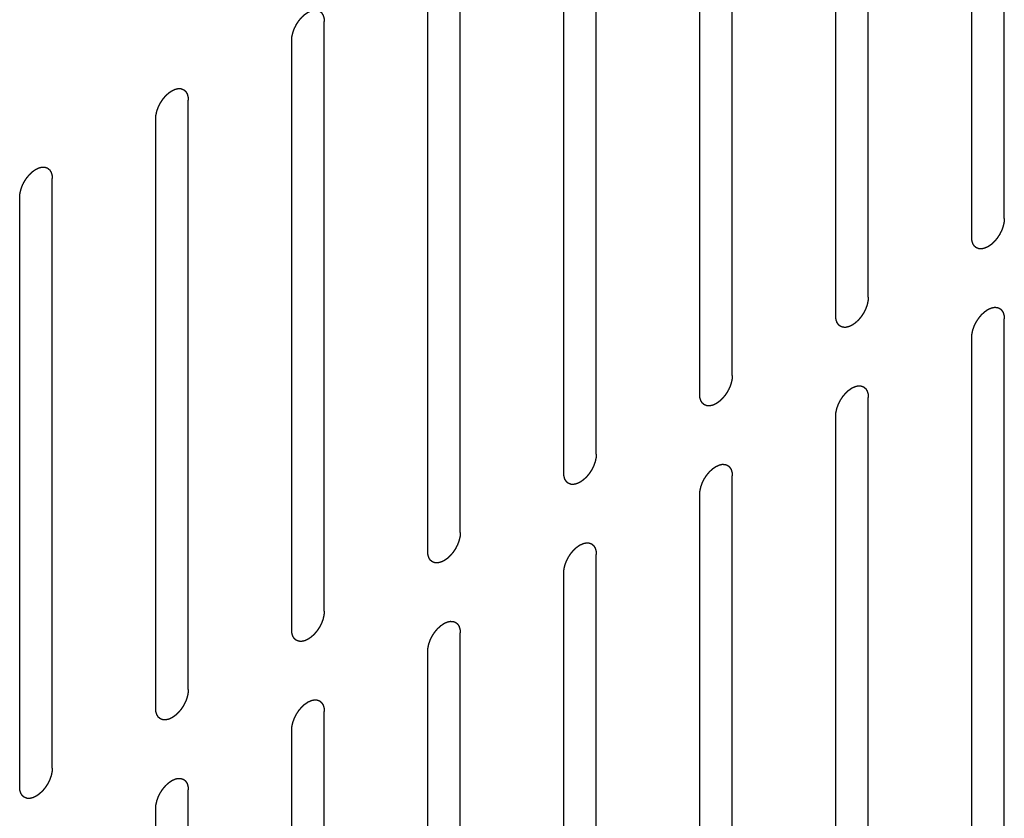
# Model space of a CAD drawing. Header units: inches. Extents: x 6 to 353, y 6 to 228.
# Tile 367 of 372: x 343.77 to 345.37, y 197.85 to 199.15. Entities that reach past the tile are written whole.
import ezdxf

# ---------------------------------------------------------------- set-up
doc = ezdxf.new("R2010")
doc.units = ezdxf.units.IN
doc.header["$LTSCALE"] = 19.946667
doc.header["$MEASUREMENT"] = 0
doc.linetypes.add('HIDDEN', pattern=[0.2, 0.1, -0.1])
doc.layers.add('08_ALL_COSMETICS', color=7, linetype='CONTINUOUS')

msp = doc.modelspace()

# ---------------------------------------------------------------- linework, layer by layer
at = {"layer": '08_ALL_COSMETICS', "color": 7, "linetype": 'HIDDEN'}
for p, q in [((345.3713, 198.8218), (345.3713, 199.7812)), ((345.3183, 198.7912), (345.3183, 199.7505)), ((345.15, 198.694), (345.15, 199.6534)), ((345.097, 198.6634), (345.097, 199.6228)), ((344.9287, 198.5662), (344.9287, 199.5256)), ((344.8756, 198.5356), (344.8756, 199.495)), ((344.7073, 198.4384), (344.7073, 199.3978)), ((344.6543, 198.4078), (344.6543, 199.3672)), ((344.486, 198.3107), (344.486, 199.27)), ((344.433, 198.28), (344.433, 199.2394)), ((344.2647, 198.1829), (344.2647, 199.1423)), ((344.2117, 198.1523), (344.2117, 199.1116)), ((344.0434, 198.0551), (344.0434, 199.0145)), ((343.9903, 198.0245), (343.9903, 198.9839)), ((343.8221, 197.9273), (343.8221, 198.8867)), ((343.769, 197.8967), (343.769, 198.8561)), ((345.3713, 197.6991), (345.3713, 198.6585)), ((345.3183, 197.6685), (345.3183, 198.6279)), ((345.15, 197.5713), (345.15, 198.5307)), ((345.097, 197.5407), (345.097, 198.5001)), ((344.9287, 197.4435), (344.9287, 198.4029)), ((344.8756, 197.4129), (344.8756, 198.3723)), ((344.7073, 197.3157), (344.7073, 198.2751)), ((344.6543, 197.2851), (344.6543, 198.2445)), ((344.486, 197.188), (344.486, 198.1474)), ((344.433, 197.1573), (344.433, 198.1167)), ((344.2647, 197.0602), (344.2647, 198.0196)), ((344.2117, 197.0296), (344.2117, 197.989)), ((344.0434, 196.9324), (344.0434, 197.8918)), ((343.9903, 196.9018), (343.9903, 197.8612))]:
    msp.add_line(p, q, dxfattribs=at)
for points in [[(344.2117, 199.1116), (344.2117, 199.1127), (344.2119, 199.1142), (344.212, 199.1161), (344.2121, 199.1171), (344.2121, 199.1179), (344.2124, 199.1187), (344.2126, 199.1198), (344.2129, 199.1212), (344.2132, 199.1225), (344.2135, 199.1236), (344.2136, 199.1245), (344.214, 199.1253), (344.2144, 199.1264), (344.2149, 199.1278), (344.2154, 199.1292), (344.2158, 199.1303), (344.2161, 199.1311), (344.2165, 199.132), (344.2171, 199.1331), (344.2178, 199.1345), (344.2185, 199.1358), (344.219, 199.1369), (344.2194, 199.1378), (344.2199, 199.1385), (344.2206, 199.1396), (344.2214, 199.1408), (344.2223, 199.1421), (344.2229, 199.1431), (344.2234, 199.1439), (344.224, 199.1446), (344.2248, 199.1455), (344.2257, 199.1466), (344.2267, 199.1478), (344.2274, 199.1486), (344.228, 199.1494), (344.2286, 199.1499), (344.2294, 199.1507), (344.2305, 199.1516), (344.2315, 199.1526), (344.2323, 199.1534), (344.2329, 199.154), (344.2336, 199.1544), (344.2345, 199.155), (344.2356, 199.1558), (344.2367, 199.1565), (344.2374, 199.157), (344.2379, 199.1573), (344.2382, 199.1576), (344.2385, 199.1577), (344.2389, 199.1579), (344.2397, 199.1583), (344.2408, 199.1588), (344.2418, 199.1593), (344.2426, 199.1596), (344.243, 199.1598), (344.2433, 199.16), (344.2436, 199.16), (344.2441, 199.1601), (344.2448, 199.1603), (344.2458, 199.1605), (344.2468, 199.1608), (344.2476, 199.1609), (344.248, 199.161), (344.2483, 199.1611), (344.2486, 199.1611), (344.249, 199.1611), (344.2496, 199.161), (344.2506, 199.161), (344.2515, 199.161), (344.2522, 199.161), (344.2526, 199.1609), (344.2529, 199.161), (344.2531, 199.1608), (344.2535, 199.1607), (344.254, 199.1605), (344.2549, 199.1602), (344.2557, 199.1599), (344.2563, 199.1597), (344.2567, 199.1595), (344.2569, 199.1595), (344.2571, 199.1593), (344.2574, 199.159), (344.2579, 199.1586), (344.2586, 199.1581), (344.2593, 199.1575), (344.2597, 199.1571), (344.26, 199.1569), (344.2602, 199.1567), (344.2604, 199.1565), (344.2606, 199.1562), (344.2609, 199.1556), (344.2614, 199.1548), (344.2619, 199.154), (344.2623, 199.1534), (344.2625, 199.1531), (344.2627, 199.1529), (344.2628, 199.1525), (344.2629, 199.1522), (344.2631, 199.1514), (344.2634, 199.1504), (344.2637, 199.1494), (344.264, 199.1487), (344.2641, 199.1483), (344.2642, 199.148), (344.2642, 199.1477), (344.2643, 199.1472), (344.2643, 199.1463), (344.2644, 199.1451), (344.2646, 199.1437), (344.2647, 199.1427), (344.2647, 199.1423)], [(343.9903, 198.9839), (343.9904, 198.9849), (343.9906, 198.9865), (343.9907, 198.9883), (343.9908, 198.9893), (343.9908, 198.9901), (343.991, 198.9909), (343.9913, 198.992), (343.9916, 198.9934), (343.9919, 198.9948), (343.9922, 198.9959), (343.9923, 198.9967), (343.9927, 198.9975), (343.993, 198.9986), (343.9936, 199), (343.9941, 199.0014), (343.9945, 199.0025), (343.9947, 199.0034), (343.9952, 199.0042), (343.9957, 199.0053), (343.9964, 199.0067), (343.9971, 199.0081), (343.9977, 199.0092), (343.9981, 199.01), (343.9986, 199.0108), (343.9993, 199.0118), (344.0001, 199.013), (344.0009, 199.0143), (344.0016, 199.0153), (344.0021, 199.0161), (344.0027, 199.0168), (344.0034, 199.0177), (344.0044, 199.0188), (344.0053, 199.02), (344.0061, 199.0209), (344.0067, 199.0216), (344.0073, 199.0221), (344.0081, 199.0229), (344.0091, 199.0239), (344.0102, 199.0248), (344.011, 199.0256), (344.0116, 199.0262), (344.0123, 199.0266), (344.0131, 199.0272), (344.0142, 199.028), (344.0153, 199.0287), (344.0161, 199.0293), (344.0165, 199.0296), (344.0169, 199.0298), (344.0172, 199.0299), (344.0176, 199.0301), (344.0184, 199.0305), (344.0194, 199.031), (344.0205, 199.0315), (344.0213, 199.0318), (344.0217, 199.032), (344.022, 199.0322), (344.0223, 199.0322), (344.0227, 199.0324), (344.0235, 199.0325), (344.0245, 199.0328), (344.0255, 199.033), (344.0262, 199.0332), (344.0267, 199.0332), (344.027, 199.0333), (344.0272, 199.0333), (344.0276, 199.0333), (344.0283, 199.0333), (344.0292, 199.0332), (344.0302, 199.0332), (344.0309, 199.0332), (344.0312, 199.0332), (344.0315, 199.0332), (344.0318, 199.033), (344.0321, 199.0329), (344.0327, 199.0327), (344.0336, 199.0324), (344.0344, 199.0321), (344.035, 199.0319), (344.0353, 199.0317), (344.0356, 199.0317), (344.0358, 199.0315), (344.0361, 199.0313), (344.0366, 199.0309), (344.0373, 199.0303), (344.0379, 199.0297), (344.0384, 199.0293), (344.0387, 199.0291), (344.0389, 199.0289), (344.039, 199.0287), (344.0393, 199.0284), (344.0396, 199.0278), (344.0401, 199.027), (344.0406, 199.0262), (344.041, 199.0256), (344.0412, 199.0253), (344.0414, 199.0251), (344.0414, 199.0248), (344.0416, 199.0244), (344.0418, 199.0237), (344.0421, 199.0227), (344.0424, 199.0216), (344.0426, 199.0209), (344.0428, 199.0205), (344.0429, 199.0203), (344.0429, 199.0199), (344.0429, 199.0194), (344.043, 199.0186), (344.0431, 199.0174), (344.0432, 199.0159), (344.0433, 199.015), (344.0434, 199.0145)], [(343.769, 198.8561), (343.7691, 198.8571), (343.7692, 198.8587), (343.7694, 198.8605), (343.7695, 198.8615), (343.7695, 198.8623), (343.7697, 198.8632), (343.77, 198.8642), (343.7703, 198.8656), (343.7706, 198.867), (343.7708, 198.8681), (343.771, 198.8689), (343.7713, 198.8697), (343.7717, 198.8709), (343.7722, 198.8722), (343.7727, 198.8736), (343.7732, 198.8748), (343.7734, 198.8756), (343.7739, 198.8764), (343.7744, 198.8775), (343.7751, 198.8789), (343.7758, 198.8803), (343.7764, 198.8814), (343.7768, 198.8822), (343.7773, 198.883), (343.7779, 198.884), (343.7788, 198.8853), (343.7796, 198.8865), (343.7803, 198.8876), (343.7808, 198.8883), (343.7814, 198.889), (343.7821, 198.8899), (343.7831, 198.891), (343.784, 198.8922), (343.7848, 198.8931), (343.7853, 198.8938), (343.786, 198.8943), (343.7868, 198.8951), (343.7878, 198.8961), (343.7888, 198.897), (343.7897, 198.8978), (343.7903, 198.8984), (343.791, 198.8988), (343.7918, 198.8994), (343.7929, 198.9002), (343.794, 198.901), (343.7948, 198.9015), (343.7952, 198.9018), (343.7955, 198.902), (343.7959, 198.9022), (343.7963, 198.9024), (343.797, 198.9027), (343.7981, 198.9032), (343.7992, 198.9037), (343.7999, 198.9041), (343.8004, 198.9042), (343.8007, 198.9044), (343.801, 198.9045), (343.8014, 198.9046), (343.8021, 198.9047), (343.8032, 198.905), (343.8042, 198.9052), (343.8049, 198.9054), (343.8053, 198.9055), (343.8056, 198.9056), (343.8059, 198.9055), (343.8063, 198.9055), (343.807, 198.9055), (343.8079, 198.9055), (343.8089, 198.9054), (343.8095, 198.9054), (343.8099, 198.9054), (343.8102, 198.9054), (343.8105, 198.9053), (343.8108, 198.9052), (343.8114, 198.9049), (343.8122, 198.9046), (343.8131, 198.9043), (343.8137, 198.9041), (343.814, 198.904), (343.8143, 198.9039), (343.8145, 198.9037), (343.8148, 198.9035), (343.8152, 198.9031), (343.8159, 198.9025), (343.8166, 198.9019), (343.8171, 198.9015), (343.8174, 198.9013), (343.8176, 198.9012), (343.8177, 198.9009), (343.8179, 198.9006), (343.8183, 198.9), (343.8188, 198.8992), (343.8193, 198.8984), (343.8197, 198.8979), (343.8199, 198.8975), (343.82, 198.8973), (343.8201, 198.897), (343.8202, 198.8966), (343.8205, 198.8959), (343.8208, 198.8949), (343.8211, 198.8939), (343.8213, 198.8932), (343.8214, 198.8928), (343.8215, 198.8925), (343.8216, 198.8921), (343.8216, 198.8916), (343.8217, 198.8908), (343.8218, 198.8896), (343.8219, 198.8881), (343.822, 198.8872), (343.8221, 198.8867)], [(345.3713, 198.8218), (345.3712, 198.8207), (345.3711, 198.8192), (345.371, 198.8174), (345.3709, 198.8163), (345.3708, 198.8155), (345.3706, 198.8147), (345.3704, 198.8136), (345.3701, 198.8122), (345.3698, 198.8109), (345.3695, 198.8098), (345.3693, 198.809), (345.369, 198.8081), (345.3686, 198.807), (345.3681, 198.8056), (345.3676, 198.8042), (345.3672, 198.8031), (345.3669, 198.8023), (345.3665, 198.8014), (345.3659, 198.8003), (345.3652, 198.799), (345.3645, 198.7976), (345.364, 198.7965), (345.3636, 198.7956), (345.363, 198.7949), (345.3624, 198.7939), (345.3615, 198.7926), (345.3607, 198.7913), (345.36, 198.7903), (345.3596, 198.7895), (345.359, 198.7889), (345.3582, 198.7879), (345.3573, 198.7868), (345.3563, 198.7857), (345.3556, 198.7848), (345.355, 198.7841), (345.3544, 198.7835), (345.3535, 198.7827), (345.3525, 198.7818), (345.3515, 198.7808), (345.3507, 198.7801), (345.35, 198.7794), (345.3494, 198.779), (345.3485, 198.7784), (345.3474, 198.7777), (345.3463, 198.7769), (345.3456, 198.7764), (345.3451, 198.7761), (345.3448, 198.7758), (345.3445, 198.7757), (345.344, 198.7755), (345.3433, 198.7752), (345.3422, 198.7747), (345.3412, 198.7742), (345.3404, 198.7738), (345.34, 198.7736), (345.3396, 198.7734), (345.3393, 198.7734), (345.3389, 198.7733), (345.3382, 198.7731), (345.3372, 198.7729), (345.3361, 198.7727), (345.3354, 198.7725), (345.335, 198.7724), (345.3347, 198.7723), (345.3344, 198.7723), (345.334, 198.7723), (345.3334, 198.7724), (345.3324, 198.7724), (345.3315, 198.7724), (345.3308, 198.7725), (345.3304, 198.7725), (345.3301, 198.7725), (345.3299, 198.7726), (345.3295, 198.7727), (345.3289, 198.7729), (345.3281, 198.7732), (345.3272, 198.7736), (345.3266, 198.7738), (345.3263, 198.7739), (345.326, 198.774), (345.3258, 198.7742), (345.3256, 198.7744), (345.3251, 198.7748), (345.3244, 198.7753), (345.3237, 198.7759), (345.3232, 198.7763), (345.323, 198.7765), (345.3227, 198.7767), (345.3226, 198.777), (345.3224, 198.7773), (345.3221, 198.7778), (345.3215, 198.7786), (345.321, 198.7794), (345.3207, 198.78), (345.3205, 198.7803), (345.3203, 198.7805), (345.3202, 198.7809), (345.3201, 198.7813), (345.3199, 198.782), (345.3196, 198.783), (345.3192, 198.784), (345.319, 198.7847), (345.3189, 198.7851), (345.3188, 198.7854), (345.3188, 198.7858), (345.3187, 198.7862), (345.3187, 198.7871), (345.3185, 198.7883), (345.3184, 198.7897), (345.3183, 198.7907), (345.3183, 198.7912)], [(345.15, 198.694), (345.1499, 198.693), (345.1498, 198.6914), (345.1496, 198.6896), (345.1495, 198.6885), (345.1495, 198.6878), (345.1493, 198.6869), (345.1491, 198.6858), (345.1487, 198.6845), (345.1484, 198.6831), (345.1482, 198.682), (345.148, 198.6812), (345.1477, 198.6803), (345.1473, 198.6792), (345.1468, 198.6778), (345.1463, 198.6764), (345.1459, 198.6753), (345.1456, 198.6745), (345.1451, 198.6737), (345.1446, 198.6726), (345.1439, 198.6712), (345.1432, 198.6698), (345.1426, 198.6687), (345.1422, 198.6678), (345.1417, 198.6671), (345.1411, 198.6661), (345.1402, 198.6648), (345.1394, 198.6635), (345.1387, 198.6625), (345.1382, 198.6617), (345.1377, 198.6611), (345.1369, 198.6602), (345.1359, 198.659), (345.135, 198.6579), (345.1342, 198.657), (345.1337, 198.6563), (345.133, 198.6557), (345.1322, 198.655), (345.1312, 198.654), (345.1302, 198.653), (345.1293, 198.6523), (345.1287, 198.6517), (345.1281, 198.6513), (345.1272, 198.6506), (345.1261, 198.6499), (345.125, 198.6491), (345.1242, 198.6486), (345.1238, 198.6483), (345.1235, 198.648), (345.1232, 198.6479), (345.1227, 198.6477), (345.122, 198.6474), (345.1209, 198.6469), (345.1198, 198.6464), (345.1191, 198.646), (345.1186, 198.6458), (345.1183, 198.6457), (345.118, 198.6456), (345.1176, 198.6455), (345.1169, 198.6453), (345.1158, 198.6451), (345.1148, 198.6449), (345.1141, 198.6447), (345.1137, 198.6446), (345.1134, 198.6445), (345.1131, 198.6446), (345.1127, 198.6446), (345.112, 198.6446), (345.1111, 198.6446), (345.1101, 198.6447), (345.1095, 198.6447), (345.1091, 198.6447), (345.1088, 198.6447), (345.1085, 198.6448), (345.1082, 198.6449), (345.1076, 198.6452), (345.1068, 198.6455), (345.1059, 198.6458), (345.1053, 198.646), (345.105, 198.6461), (345.1047, 198.6462), (345.1045, 198.6464), (345.1042, 198.6466), (345.1038, 198.647), (345.1031, 198.6476), (345.1024, 198.6481), (345.1019, 198.6485), (345.1016, 198.6488), (345.1014, 198.6489), (345.1013, 198.6492), (345.1011, 198.6495), (345.1007, 198.6501), (345.1002, 198.6509), (345.0997, 198.6517), (345.0993, 198.6522), (345.0992, 198.6525), (345.099, 198.6528), (345.0989, 198.6531), (345.0988, 198.6535), (345.0986, 198.6542), (345.0982, 198.6552), (345.0979, 198.6562), (345.0977, 198.6569), (345.0976, 198.6573), (345.0975, 198.6576), (345.0975, 198.658), (345.0974, 198.6585), (345.0973, 198.6593), (345.0972, 198.6605), (345.0971, 198.6619), (345.097, 198.6629), (345.097, 198.6634)], [(345.3183, 198.6279), (345.3184, 198.6289), (345.3185, 198.6305), (345.3186, 198.6323), (345.3187, 198.6333), (345.3188, 198.6341), (345.319, 198.6349), (345.3192, 198.636), (345.3195, 198.6374), (345.3198, 198.6388), (345.3201, 198.6399), (345.3202, 198.6407), (345.3206, 198.6415), (345.321, 198.6426), (345.3215, 198.644), (345.322, 198.6454), (345.3224, 198.6465), (345.3227, 198.6474), (345.3231, 198.6482), (345.3237, 198.6493), (345.3244, 198.6507), (345.3251, 198.6521), (345.3256, 198.6532), (345.326, 198.654), (345.3266, 198.6547), (345.3272, 198.6558), (345.3281, 198.657), (345.3289, 198.6583), (345.3296, 198.6593), (345.33, 198.6601), (345.3306, 198.6608), (345.3314, 198.6617), (345.3323, 198.6628), (345.3333, 198.664), (345.334, 198.6649), (345.3346, 198.6656), (345.3352, 198.6661), (345.336, 198.6669), (345.3371, 198.6678), (345.3381, 198.6688), (345.3389, 198.6696), (345.3395, 198.6702), (345.3402, 198.6706), (345.3411, 198.6712), (345.3422, 198.672), (345.3433, 198.6727), (345.344, 198.6733), (345.3445, 198.6736), (345.3448, 198.6738), (345.3451, 198.6739), (345.3455, 198.6741), (345.3463, 198.6745), (345.3474, 198.675), (345.3484, 198.6755), (345.3492, 198.6758), (345.3496, 198.676), (345.35, 198.6762), (345.3503, 198.6762), (345.3507, 198.6763), (345.3514, 198.6765), (345.3524, 198.6767), (345.3535, 198.677), (345.3542, 198.6771), (345.3546, 198.6772), (345.3549, 198.6773), (345.3552, 198.6773), (345.3556, 198.6773), (345.3562, 198.6773), (345.3572, 198.6772), (345.3581, 198.6772), (345.3588, 198.6772), (345.3592, 198.6771), (345.3595, 198.6772), (345.3597, 198.677), (345.3601, 198.6769), (345.3607, 198.6767), (345.3615, 198.6764), (345.3624, 198.6761), (345.363, 198.6759), (345.3633, 198.6757), (345.3636, 198.6757), (345.3637, 198.6755), (345.364, 198.6752), (345.3645, 198.6748), (345.3652, 198.6743), (345.3659, 198.6737), (345.3664, 198.6733), (345.3666, 198.6731), (345.3668, 198.6729), (345.367, 198.6727), (345.3672, 198.6724), (345.3675, 198.6718), (345.3681, 198.671), (345.3686, 198.6702), (345.3689, 198.6696), (345.3691, 198.6693), (345.3693, 198.6691), (345.3694, 198.6688), (345.3695, 198.6684), (345.3697, 198.6677), (345.37, 198.6666), (345.3703, 198.6656), (345.3706, 198.6649), (345.3707, 198.6645), (345.3708, 198.6642), (345.3708, 198.6639), (345.3709, 198.6634), (345.3709, 198.6625), (345.3711, 198.6614), (345.3712, 198.6599), (345.3713, 198.659), (345.3713, 198.6585)], [(344.9287, 198.5662), (344.9286, 198.5652), (344.9285, 198.5636), (344.9283, 198.5618), (344.9282, 198.5608), (344.9282, 198.56), (344.928, 198.5592), (344.9277, 198.5581), (344.9274, 198.5567), (344.9271, 198.5553), (344.9268, 198.5542), (344.9267, 198.5534), (344.9264, 198.5526), (344.926, 198.5514), (344.9254, 198.5501), (344.925, 198.5487), (344.9245, 198.5475), (344.9243, 198.5467), (344.9238, 198.5459), (344.9233, 198.5448), (344.9226, 198.5434), (344.9219, 198.542), (344.9213, 198.5409), (344.9209, 198.5401), (344.9204, 198.5393), (344.9197, 198.5383), (344.9189, 198.537), (344.9181, 198.5358), (344.9174, 198.5347), (344.9169, 198.534), (344.9163, 198.5333), (344.9156, 198.5324), (344.9146, 198.5313), (344.9137, 198.5301), (344.9129, 198.5292), (344.9124, 198.5285), (344.9117, 198.528), (344.9109, 198.5272), (344.9099, 198.5262), (344.9088, 198.5253), (344.908, 198.5245), (344.9074, 198.5239), (344.9067, 198.5235), (344.9059, 198.5229), (344.9048, 198.5221), (344.9037, 198.5213), (344.9029, 198.5208), (344.9025, 198.5205), (344.9021, 198.5203), (344.9018, 198.5201), (344.9014, 198.5199), (344.9006, 198.5196), (344.8996, 198.5191), (344.8985, 198.5186), (344.8978, 198.5182), (344.8973, 198.5181), (344.897, 198.5179), (344.8967, 198.5178), (344.8963, 198.5177), (344.8956, 198.5176), (344.8945, 198.5173), (344.8935, 198.5171), (344.8928, 198.5169), (344.8924, 198.5168), (344.892, 198.5167), (344.8918, 198.5168), (344.8914, 198.5168), (344.8907, 198.5168), (344.8898, 198.5168), (344.8888, 198.5169), (344.8881, 198.5169), (344.8878, 198.5169), (344.8875, 198.5169), (344.8872, 198.517), (344.8869, 198.5171), (344.8863, 198.5174), (344.8854, 198.5177), (344.8846, 198.518), (344.884, 198.5182), (344.8837, 198.5183), (344.8834, 198.5184), (344.8832, 198.5186), (344.8829, 198.5188), (344.8824, 198.5192), (344.8818, 198.5198), (344.8811, 198.5204), (344.8806, 198.5208), (344.8803, 198.521), (344.8801, 198.5211), (344.88, 198.5214), (344.8798, 198.5217), (344.8794, 198.5223), (344.8789, 198.5231), (344.8784, 198.5239), (344.878, 198.5244), (344.8778, 198.5248), (344.8777, 198.525), (344.8776, 198.5253), (344.8774, 198.5257), (344.8772, 198.5264), (344.8769, 198.5274), (344.8766, 198.5284), (344.8764, 198.5291), (344.8763, 198.5295), (344.8761, 198.5298), (344.8761, 198.5302), (344.8761, 198.5307), (344.876, 198.5315), (344.8759, 198.5327), (344.8758, 198.5342), (344.8757, 198.5351), (344.8756, 198.5356)], [(345.097, 198.5001), (345.097, 198.5011), (345.0972, 198.5027), (345.0973, 198.5045), (345.0974, 198.5055), (345.0974, 198.5063), (345.0977, 198.5071), (345.0979, 198.5082), (345.0982, 198.5096), (345.0985, 198.511), (345.0988, 198.5121), (345.0989, 198.5129), (345.0993, 198.5137), (345.0997, 198.5148), (345.1002, 198.5162), (345.1007, 198.5176), (345.1011, 198.5187), (345.1014, 198.5196), (345.1018, 198.5204), (345.1024, 198.5215), (345.1031, 198.5229), (345.1037, 198.5243), (345.1043, 198.5254), (345.1047, 198.5262), (345.1052, 198.527), (345.1059, 198.528), (345.1067, 198.5293), (345.1076, 198.5305), (345.1082, 198.5315), (345.1087, 198.5323), (345.1093, 198.533), (345.1101, 198.5339), (345.111, 198.535), (345.112, 198.5362), (345.1127, 198.5371), (345.1133, 198.5378), (345.1139, 198.5383), (345.1147, 198.5391), (345.1158, 198.5401), (345.1168, 198.541), (345.1176, 198.5418), (345.1182, 198.5424), (345.1189, 198.5428), (345.1198, 198.5434), (345.1209, 198.5442), (345.1219, 198.5449), (345.1227, 198.5455), (345.1231, 198.5458), (345.1235, 198.546), (345.1238, 198.5461), (345.1242, 198.5464), (345.125, 198.5467), (345.1261, 198.5472), (345.1271, 198.5477), (345.1279, 198.548), (345.1283, 198.5482), (345.1286, 198.5484), (345.1289, 198.5485), (345.1293, 198.5486), (345.1301, 198.5487), (345.1311, 198.549), (345.1321, 198.5492), (345.1329, 198.5494), (345.1333, 198.5495), (345.1336, 198.5496), (345.1339, 198.5495), (345.1342, 198.5495), (345.1349, 198.5495), (345.1359, 198.5494), (345.1368, 198.5494), (345.1375, 198.5494), (345.1379, 198.5494), (345.1382, 198.5494), (345.1384, 198.5493), (345.1387, 198.5491), (345.1393, 198.5489), (345.1402, 198.5486), (345.141, 198.5483), (345.1416, 198.5481), (345.142, 198.5479), (345.1422, 198.5479), (345.1424, 198.5477), (345.1427, 198.5475), (345.1432, 198.5471), (345.1439, 198.5465), (345.1445, 198.5459), (345.145, 198.5455), (345.1453, 198.5453), (345.1455, 198.5452), (345.1457, 198.5449), (345.1459, 198.5446), (345.1462, 198.544), (345.1467, 198.5432), (345.1472, 198.5424), (345.1476, 198.5419), (345.1478, 198.5415), (345.148, 198.5413), (345.148, 198.541), (345.1482, 198.5406), (345.1484, 198.5399), (345.1487, 198.5389), (345.149, 198.5379), (345.1492, 198.5372), (345.1494, 198.5367), (345.1495, 198.5365), (345.1495, 198.5361), (345.1495, 198.5356), (345.1496, 198.5348), (345.1497, 198.5336), (345.1499, 198.5321), (345.1499, 198.5312), (345.15, 198.5307)], [(344.7073, 198.4384), (344.7073, 198.4374), (344.7071, 198.4358), (344.707, 198.434), (344.7069, 198.433), (344.7069, 198.4322), (344.7066, 198.4314), (344.7064, 198.4303), (344.7061, 198.4289), (344.7058, 198.4275), (344.7055, 198.4264), (344.7054, 198.4256), (344.705, 198.4248), (344.7046, 198.4237), (344.7041, 198.4223), (344.7036, 198.4209), (344.7032, 198.4198), (344.7029, 198.4189), (344.7025, 198.4181), (344.7019, 198.417), (344.7012, 198.4156), (344.7006, 198.4142), (344.7, 198.4131), (344.6996, 198.4123), (344.6991, 198.4115), (344.6984, 198.4105), (344.6976, 198.4093), (344.6967, 198.408), (344.6961, 198.407), (344.6956, 198.4062), (344.695, 198.4055), (344.6943, 198.4046), (344.6933, 198.4035), (344.6924, 198.4023), (344.6916, 198.4014), (344.691, 198.4007), (344.6904, 198.4002), (344.6896, 198.3994), (344.6885, 198.3984), (344.6875, 198.3975), (344.6867, 198.3967), (344.6861, 198.3961), (344.6854, 198.3957), (344.6845, 198.3951), (344.6834, 198.3943), (344.6824, 198.3936), (344.6816, 198.393), (344.6812, 198.3927), (344.6808, 198.3925), (344.6805, 198.3924), (344.6801, 198.3922), (344.6793, 198.3918), (344.6783, 198.3913), (344.6772, 198.3908), (344.6764, 198.3905), (344.676, 198.3903), (344.6757, 198.3901), (344.6754, 198.3901), (344.675, 198.3899), (344.6742, 198.3898), (344.6732, 198.3895), (344.6722, 198.3893), (344.6714, 198.3891), (344.671, 198.3891), (344.6707, 198.389), (344.6704, 198.389), (344.6701, 198.389), (344.6694, 198.389), (344.6684, 198.3891), (344.6675, 198.3891), (344.6668, 198.3891), (344.6664, 198.3891), (344.6661, 198.3891), (344.6659, 198.3893), (344.6656, 198.3894), (344.665, 198.3896), (344.6641, 198.3899), (344.6633, 198.3902), (344.6627, 198.3904), (344.6623, 198.3906), (344.6621, 198.3906), (344.6619, 198.3908), (344.6616, 198.391), (344.6611, 198.3914), (344.6604, 198.392), (344.6598, 198.3926), (344.6593, 198.393), (344.659, 198.3932), (344.6588, 198.3934), (344.6586, 198.3936), (344.6584, 198.3939), (344.6581, 198.3945), (344.6576, 198.3953), (344.6571, 198.3961), (344.6567, 198.3967), (344.6565, 198.397), (344.6563, 198.3972), (344.6563, 198.3975), (344.6561, 198.3979), (344.6559, 198.3986), (344.6556, 198.3996), (344.6553, 198.4007), (344.6551, 198.4014), (344.6549, 198.4018), (344.6548, 198.4021), (344.6548, 198.4024), (344.6548, 198.4029), (344.6547, 198.4037), (344.6546, 198.4049), (344.6544, 198.4064), (344.6544, 198.4073), (344.6543, 198.4078)], [(344.8756, 198.3723), (344.8757, 198.3733), (344.8758, 198.3749), (344.876, 198.3767), (344.8761, 198.3778), (344.8761, 198.3785), (344.8763, 198.3794), (344.8766, 198.3805), (344.8769, 198.3818), (344.8772, 198.3832), (344.8775, 198.3843), (344.8776, 198.3851), (344.8779, 198.386), (344.8783, 198.3871), (344.8789, 198.3885), (344.8794, 198.3899), (344.8798, 198.391), (344.88, 198.3918), (344.8805, 198.3926), (344.881, 198.3937), (344.8817, 198.3951), (344.8824, 198.3965), (344.883, 198.3976), (344.8834, 198.3985), (344.8839, 198.3992), (344.8846, 198.4002), (344.8854, 198.4015), (344.8862, 198.4028), (344.8869, 198.4038), (344.8874, 198.4046), (344.888, 198.4052), (344.8887, 198.4061), (344.8897, 198.4073), (344.8906, 198.4084), (344.8914, 198.4093), (344.8919, 198.41), (344.8926, 198.4106), (344.8934, 198.4113), (344.8944, 198.4123), (344.8955, 198.4133), (344.8963, 198.414), (344.8969, 198.4146), (344.8976, 198.415), (344.8984, 198.4157), (344.8995, 198.4164), (344.9006, 198.4172), (344.9014, 198.4177), (344.9018, 198.418), (344.9022, 198.4182), (344.9025, 198.4184), (344.9029, 198.4186), (344.9037, 198.4189), (344.9047, 198.4194), (344.9058, 198.4199), (344.9066, 198.4203), (344.907, 198.4205), (344.9073, 198.4206), (344.9076, 198.4207), (344.908, 198.4208), (344.9087, 198.4209), (344.9098, 198.4212), (344.9108, 198.4214), (344.9115, 198.4216), (344.9119, 198.4217), (344.9123, 198.4218), (344.9125, 198.4217), (344.9129, 198.4217), (344.9136, 198.4217), (344.9145, 198.4217), (344.9155, 198.4216), (344.9162, 198.4216), (344.9165, 198.4216), (344.9168, 198.4216), (344.9171, 198.4215), (344.9174, 198.4214), (344.918, 198.4211), (344.9189, 198.4208), (344.9197, 198.4205), (344.9203, 198.4203), (344.9206, 198.4202), (344.9209, 198.4201), (344.9211, 198.4199), (344.9214, 198.4197), (344.9219, 198.4193), (344.9225, 198.4187), (344.9232, 198.4182), (344.9237, 198.4178), (344.924, 198.4175), (344.9242, 198.4174), (344.9243, 198.4171), (344.9245, 198.4168), (344.9249, 198.4162), (344.9254, 198.4154), (344.9259, 198.4146), (344.9263, 198.4141), (344.9265, 198.4137), (344.9266, 198.4135), (344.9267, 198.4132), (344.9269, 198.4128), (344.9271, 198.4121), (344.9274, 198.4111), (344.9277, 198.4101), (344.9279, 198.4094), (344.928, 198.409), (344.9282, 198.4087), (344.9282, 198.4083), (344.9282, 198.4078), (344.9283, 198.407), (344.9284, 198.4058), (344.9285, 198.4044), (344.9286, 198.4034), (344.9287, 198.4029)], [(344.486, 198.3107), (344.4859, 198.3096), (344.4858, 198.3081), (344.4857, 198.3062), (344.4856, 198.3052), (344.4856, 198.3044), (344.4853, 198.3036), (344.4851, 198.3025), (344.4848, 198.3011), (344.4845, 198.2998), (344.4842, 198.2987), (344.4841, 198.2978), (344.4837, 198.297), (344.4833, 198.2959), (344.4828, 198.2945), (344.4823, 198.2931), (344.4819, 198.292), (344.4816, 198.2912), (344.4812, 198.2903), (344.4806, 198.2892), (344.4799, 198.2878), (344.4792, 198.2865), (344.4787, 198.2854), (344.4783, 198.2845), (344.4777, 198.2838), (344.4771, 198.2827), (344.4763, 198.2815), (344.4754, 198.2802), (344.4747, 198.2792), (344.4743, 198.2784), (344.4737, 198.2777), (344.4729, 198.2768), (344.472, 198.2757), (344.471, 198.2745), (344.4703, 198.2737), (344.4697, 198.2729), (344.4691, 198.2724), (344.4683, 198.2716), (344.4672, 198.2707), (344.4662, 198.2697), (344.4654, 198.2689), (344.4648, 198.2683), (344.4641, 198.2679), (344.4632, 198.2673), (344.4621, 198.2665), (344.461, 198.2658), (344.4603, 198.2653), (344.4598, 198.265), (344.4595, 198.2647), (344.4592, 198.2646), (344.4588, 198.2644), (344.458, 198.264), (344.4569, 198.2635), (344.4559, 198.263), (344.4551, 198.2627), (344.4547, 198.2625), (344.4544, 198.2623), (344.454, 198.2623), (344.4536, 198.2622), (344.4529, 198.262), (344.4519, 198.2618), (344.4508, 198.2615), (344.4501, 198.2614), (344.4497, 198.2613), (344.4494, 198.2612), (344.4491, 198.2612), (344.4487, 198.2612), (344.4481, 198.2613), (344.4471, 198.2613), (344.4462, 198.2613), (344.4455, 198.2613), (344.4451, 198.2614), (344.4448, 198.2613), (344.4446, 198.2615), (344.4442, 198.2616), (344.4436, 198.2618), (344.4428, 198.2621), (344.4419, 198.2624), (344.4413, 198.2626), (344.441, 198.2628), (344.4407, 198.2628), (344.4406, 198.263), (344.4403, 198.2633), (344.4398, 198.2637), (344.4391, 198.2642), (344.4384, 198.2648), (344.4379, 198.2652), (344.4377, 198.2654), (344.4375, 198.2656), (344.4373, 198.2658), (344.4371, 198.2661), (344.4368, 198.2667), (344.4362, 198.2675), (344.4357, 198.2683), (344.4354, 198.2689), (344.4352, 198.2692), (344.435, 198.2694), (344.4349, 198.2698), (344.4348, 198.2701), (344.4346, 198.2709), (344.4343, 198.2719), (344.434, 198.2729), (344.4337, 198.2736), (344.4336, 198.274), (344.4335, 198.2743), (344.4335, 198.2746), (344.4334, 198.2751), (344.4334, 198.276), (344.4332, 198.2772), (344.4331, 198.2786), (344.433, 198.2796), (344.433, 198.28)], [(344.6543, 198.2445), (344.6544, 198.2456), (344.6545, 198.2471), (344.6547, 198.2489), (344.6548, 198.25), (344.6548, 198.2507), (344.655, 198.2516), (344.6552, 198.2527), (344.6556, 198.254), (344.6559, 198.2554), (344.6561, 198.2565), (344.6563, 198.2573), (344.6566, 198.2582), (344.657, 198.2593), (344.6575, 198.2607), (344.658, 198.2621), (344.6584, 198.2632), (344.6587, 198.264), (344.6592, 198.2648), (344.6597, 198.266), (344.6604, 198.2673), (344.6611, 198.2687), (344.6617, 198.2698), (344.6621, 198.2707), (344.6626, 198.2714), (344.6632, 198.2724), (344.6641, 198.2737), (344.6649, 198.275), (344.6656, 198.276), (344.6661, 198.2768), (344.6667, 198.2774), (344.6674, 198.2783), (344.6684, 198.2795), (344.6693, 198.2806), (344.6701, 198.2815), (344.6706, 198.2822), (344.6713, 198.2828), (344.6721, 198.2836), (344.6731, 198.2845), (344.6741, 198.2855), (344.675, 198.2862), (344.6756, 198.2868), (344.6762, 198.2873), (344.6771, 198.2879), (344.6782, 198.2886), (344.6793, 198.2894), (344.6801, 198.2899), (344.6805, 198.2902), (344.6808, 198.2905), (344.6811, 198.2906), (344.6816, 198.2908), (344.6823, 198.2911), (344.6834, 198.2916), (344.6845, 198.2921), (344.6852, 198.2925), (344.6857, 198.2927), (344.686, 198.2929), (344.6863, 198.2929), (344.6867, 198.293), (344.6874, 198.2932), (344.6885, 198.2934), (344.6895, 198.2936), (344.6902, 198.2938), (344.6906, 198.2939), (344.6909, 198.294), (344.6912, 198.294), (344.6916, 198.2939), (344.6923, 198.2939), (344.6932, 198.2939), (344.6942, 198.2938), (344.6948, 198.2938), (344.6952, 198.2938), (344.6955, 198.2938), (344.6958, 198.2937), (344.6961, 198.2936), (344.6967, 198.2934), (344.6975, 198.2931), (344.6984, 198.2927), (344.699, 198.2925), (344.6993, 198.2924), (344.6996, 198.2923), (344.6998, 198.2921), (344.7001, 198.2919), (344.7005, 198.2915), (344.7012, 198.2909), (344.7019, 198.2904), (344.7024, 198.29), (344.7027, 198.2897), (344.7029, 198.2896), (344.703, 198.2893), (344.7032, 198.289), (344.7036, 198.2885), (344.7041, 198.2877), (344.7046, 198.2868), (344.705, 198.2863), (344.7052, 198.286), (344.7053, 198.2857), (344.7054, 198.2854), (344.7055, 198.285), (344.7057, 198.2843), (344.7061, 198.2833), (344.7064, 198.2823), (344.7066, 198.2816), (344.7067, 198.2812), (344.7068, 198.2809), (344.7068, 198.2805), (344.7069, 198.28), (344.707, 198.2792), (344.7071, 198.278), (344.7072, 198.2766), (344.7073, 198.2756), (344.7073, 198.2751)], [(344.2647, 198.1829), (344.2646, 198.1818), (344.2645, 198.1803), (344.2643, 198.1785), (344.2642, 198.1774), (344.2642, 198.1766), (344.264, 198.1758), (344.2638, 198.1747), (344.2634, 198.1733), (344.2631, 198.172), (344.2629, 198.1709), (344.2627, 198.1701), (344.2624, 198.1692), (344.262, 198.1681), (344.2615, 198.1667), (344.261, 198.1653), (344.2606, 198.1642), (344.2603, 198.1634), (344.2598, 198.1625), (344.2593, 198.1614), (344.2586, 198.1601), (344.2579, 198.1587), (344.2573, 198.1576), (344.257, 198.1567), (344.2564, 198.156), (344.2558, 198.155), (344.2549, 198.1537), (344.2541, 198.1524), (344.2534, 198.1514), (344.253, 198.1506), (344.2524, 198.15), (344.2516, 198.149), (344.2506, 198.1479), (344.2497, 198.1468), (344.2489, 198.1459), (344.2484, 198.1451), (344.2477, 198.1446), (344.2469, 198.1438), (344.2459, 198.1429), (344.2449, 198.1419), (344.244, 198.1412), (344.2434, 198.1405), (344.2428, 198.1401), (344.2419, 198.1395), (344.2408, 198.1388), (344.2397, 198.138), (344.2389, 198.1375), (344.2385, 198.1372), (344.2382, 198.1369), (344.2379, 198.1368), (344.2374, 198.1366), (344.2367, 198.1363), (344.2356, 198.1357), (344.2345, 198.1353), (344.2338, 198.1349), (344.2334, 198.1347), (344.233, 198.1345), (344.2327, 198.1345), (344.2323, 198.1344), (344.2316, 198.1342), (344.2306, 198.134), (344.2295, 198.1338), (344.2288, 198.1336), (344.2284, 198.1335), (344.2281, 198.1334), (344.2278, 198.1334), (344.2274, 198.1334), (344.2267, 198.1335), (344.2258, 198.1335), (344.2248, 198.1335), (344.2242, 198.1336), (344.2238, 198.1336), (344.2235, 198.1336), (344.2233, 198.1337), (344.2229, 198.1338), (344.2223, 198.134), (344.2215, 198.1343), (344.2206, 198.1347), (344.22, 198.1349), (344.2197, 198.135), (344.2194, 198.1351), (344.2192, 198.1353), (344.2189, 198.1355), (344.2185, 198.1359), (344.2178, 198.1364), (344.2171, 198.137), (344.2166, 198.1374), (344.2164, 198.1376), (344.2161, 198.1378), (344.216, 198.1381), (344.2158, 198.1384), (344.2154, 198.1389), (344.2149, 198.1397), (344.2144, 198.1405), (344.2141, 198.1411), (344.2139, 198.1414), (344.2137, 198.1416), (344.2136, 198.142), (344.2135, 198.1424), (344.2133, 198.1431), (344.2129, 198.1441), (344.2126, 198.1451), (344.2124, 198.1458), (344.2123, 198.1462), (344.2122, 198.1465), (344.2122, 198.1469), (344.2121, 198.1473), (344.212, 198.1482), (344.2119, 198.1494), (344.2118, 198.1508), (344.2117, 198.1518), (344.2117, 198.1523)], [(344.433, 198.1167), (344.4331, 198.1178), (344.4332, 198.1193), (344.4333, 198.1212), (344.4334, 198.1222), (344.4335, 198.123), (344.4337, 198.1238), (344.4339, 198.1249), (344.4342, 198.1263), (344.4345, 198.1276), (344.4348, 198.1287), (344.435, 198.1296), (344.4353, 198.1304), (344.4357, 198.1315), (344.4362, 198.1329), (344.4367, 198.1343), (344.4371, 198.1354), (344.4374, 198.1362), (344.4378, 198.1371), (344.4384, 198.1382), (344.4391, 198.1396), (344.4398, 198.1409), (344.4403, 198.142), (344.4407, 198.1429), (344.4413, 198.1436), (344.4419, 198.1447), (344.4428, 198.1459), (344.4436, 198.1472), (344.4443, 198.1482), (344.4447, 198.149), (344.4453, 198.1496), (344.4461, 198.1506), (344.447, 198.1517), (344.448, 198.1528), (344.4487, 198.1537), (344.4493, 198.1545), (344.4499, 198.155), (344.4508, 198.1558), (344.4518, 198.1567), (344.4528, 198.1577), (344.4536, 198.1584), (344.4543, 198.1591), (344.4549, 198.1595), (344.4558, 198.1601), (344.4569, 198.1608), (344.458, 198.1616), (344.4587, 198.1621), (344.4592, 198.1624), (344.4595, 198.1627), (344.4598, 198.1628), (344.4603, 198.163), (344.461, 198.1634), (344.4621, 198.1639), (344.4632, 198.1644), (344.4639, 198.1647), (344.4643, 198.1649), (344.4647, 198.1651), (344.465, 198.1651), (344.4654, 198.1652), (344.4661, 198.1654), (344.4671, 198.1656), (344.4682, 198.1659), (344.4689, 198.166), (344.4693, 198.1661), (344.4696, 198.1662), (344.4699, 198.1662), (344.4703, 198.1662), (344.4709, 198.1661), (344.4719, 198.1661), (344.4728, 198.1661), (344.4735, 198.166), (344.4739, 198.166), (344.4742, 198.166), (344.4744, 198.1659), (344.4748, 198.1658), (344.4754, 198.1656), (344.4762, 198.1653), (344.4771, 198.165), (344.4777, 198.1647), (344.478, 198.1646), (344.4783, 198.1645), (344.4785, 198.1643), (344.4787, 198.1641), (344.4792, 198.1637), (344.4799, 198.1632), (344.4806, 198.1626), (344.4811, 198.1622), (344.4813, 198.162), (344.4816, 198.1618), (344.4817, 198.1616), (344.4819, 198.1612), (344.4823, 198.1607), (344.4828, 198.1599), (344.4833, 198.1591), (344.4836, 198.1585), (344.4838, 198.1582), (344.484, 198.158), (344.4841, 198.1576), (344.4842, 198.1572), (344.4844, 198.1565), (344.4847, 198.1555), (344.4851, 198.1545), (344.4853, 198.1538), (344.4854, 198.1534), (344.4855, 198.1531), (344.4855, 198.1527), (344.4856, 198.1523), (344.4856, 198.1514), (344.4858, 198.1502), (344.4859, 198.1488), (344.486, 198.1478), (344.486, 198.1474)], [(344.0434, 198.0551), (344.0433, 198.0541), (344.0432, 198.0525), (344.043, 198.0507), (344.0429, 198.0496), (344.0429, 198.0489), (344.0427, 198.048), (344.0424, 198.0469), (344.0421, 198.0456), (344.0418, 198.0442), (344.0416, 198.0431), (344.0414, 198.0423), (344.0411, 198.0414), (344.0407, 198.0403), (344.0402, 198.0389), (344.0397, 198.0375), (344.0392, 198.0364), (344.039, 198.0356), (344.0385, 198.0348), (344.038, 198.0337), (344.0373, 198.0323), (344.0366, 198.0309), (344.036, 198.0298), (344.0356, 198.0289), (344.0351, 198.0282), (344.0344, 198.0272), (344.0336, 198.0259), (344.0328, 198.0246), (344.0321, 198.0236), (344.0316, 198.0228), (344.031, 198.0222), (344.0303, 198.0213), (344.0293, 198.0201), (344.0284, 198.019), (344.0276, 198.0181), (344.0271, 198.0174), (344.0264, 198.0168), (344.0256, 198.0161), (344.0246, 198.0151), (344.0235, 198.0141), (344.0227, 198.0134), (344.0221, 198.0128), (344.0214, 198.0124), (344.0206, 198.0117), (344.0195, 198.011), (344.0184, 198.0102), (344.0176, 198.0097), (344.0172, 198.0094), (344.0169, 198.0091), (344.0165, 198.009), (344.0161, 198.0088), (344.0154, 198.0085), (344.0143, 198.008), (344.0132, 198.0075), (344.0125, 198.0071), (344.012, 198.0069), (344.0117, 198.0068), (344.0114, 198.0067), (344.011, 198.0066), (344.0103, 198.0064), (344.0092, 198.0062), (344.0082, 198.006), (344.0075, 198.0058), (344.0071, 198.0057), (344.0067, 198.0056), (344.0065, 198.0057), (344.0061, 198.0057), (344.0054, 198.0057), (344.0045, 198.0057), (344.0035, 198.0058), (344.0028, 198.0058), (344.0025, 198.0058), (344.0022, 198.0058), (344.0019, 198.0059), (344.0016, 198.006), (344.001, 198.0062), (344.0001, 198.0066), (343.9993, 198.0069), (343.9987, 198.0071), (343.9984, 198.0072), (343.9981, 198.0073), (343.9979, 198.0075), (343.9976, 198.0077), (343.9972, 198.0081), (343.9965, 198.0087), (343.9958, 198.0092), (343.9953, 198.0096), (343.995, 198.0099), (343.9948, 198.01), (343.9947, 198.0103), (343.9945, 198.0106), (343.9941, 198.0112), (343.9936, 198.012), (343.9931, 198.0128), (343.9927, 198.0133), (343.9925, 198.0136), (343.9924, 198.0139), (343.9923, 198.0142), (343.9922, 198.0146), (343.9919, 198.0153), (343.9916, 198.0163), (343.9913, 198.0173), (343.9911, 198.018), (343.991, 198.0184), (343.9908, 198.0187), (343.9908, 198.0191), (343.9908, 198.0196), (343.9907, 198.0204), (343.9906, 198.0216), (343.9905, 198.023), (343.9904, 198.024), (343.9903, 198.0245)], [(344.2117, 197.989), (344.2117, 197.99), (344.2119, 197.9916), (344.212, 197.9934), (344.2121, 197.9944), (344.2121, 197.9952), (344.2124, 197.996), (344.2126, 197.9971), (344.2129, 197.9985), (344.2132, 197.9999), (344.2135, 198.001), (344.2136, 198.0018), (344.214, 198.0026), (344.2144, 198.0037), (344.2149, 198.0051), (344.2154, 198.0065), (344.2158, 198.0076), (344.2161, 198.0085), (344.2165, 198.0093), (344.2171, 198.0104), (344.2178, 198.0118), (344.2185, 198.0132), (344.219, 198.0143), (344.2194, 198.0151), (344.2199, 198.0158), (344.2206, 198.0169), (344.2214, 198.0181), (344.2223, 198.0194), (344.2229, 198.0204), (344.2234, 198.0212), (344.224, 198.0219), (344.2248, 198.0228), (344.2257, 198.0239), (344.2267, 198.0251), (344.2274, 198.026), (344.228, 198.0267), (344.2286, 198.0272), (344.2294, 198.028), (344.2305, 198.0289), (344.2315, 198.0299), (344.2323, 198.0307), (344.2329, 198.0313), (344.2336, 198.0317), (344.2345, 198.0323), (344.2356, 198.0331), (344.2367, 198.0338), (344.2374, 198.0344), (344.2379, 198.0347), (344.2382, 198.0349), (344.2385, 198.035), (344.2389, 198.0352), (344.2397, 198.0356), (344.2408, 198.0361), (344.2418, 198.0366), (344.2426, 198.0369), (344.243, 198.0371), (344.2433, 198.0373), (344.2436, 198.0373), (344.2441, 198.0374), (344.2448, 198.0376), (344.2458, 198.0378), (344.2468, 198.0381), (344.2476, 198.0382), (344.248, 198.0383), (344.2483, 198.0384), (344.2486, 198.0384), (344.249, 198.0384), (344.2496, 198.0384), (344.2506, 198.0383), (344.2515, 198.0383), (344.2522, 198.0383), (344.2526, 198.0382), (344.2529, 198.0383), (344.2531, 198.0381), (344.2535, 198.038), (344.254, 198.0378), (344.2549, 198.0375), (344.2557, 198.0372), (344.2563, 198.037), (344.2567, 198.0368), (344.2569, 198.0368), (344.2571, 198.0366), (344.2574, 198.0363), (344.2579, 198.0359), (344.2586, 198.0354), (344.2593, 198.0348), (344.2597, 198.0344), (344.26, 198.0342), (344.2602, 198.034), (344.2604, 198.0338), (344.2606, 198.0335), (344.2609, 198.0329), (344.2614, 198.0321), (344.2619, 198.0313), (344.2623, 198.0307), (344.2625, 198.0304), (344.2627, 198.0302), (344.2628, 198.0299), (344.2629, 198.0295), (344.2631, 198.0288), (344.2634, 198.0277), (344.2637, 198.0267), (344.264, 198.026), (344.2641, 198.0256), (344.2642, 198.0253), (344.2642, 198.025), (344.2643, 198.0245), (344.2643, 198.0236), (344.2644, 198.0224), (344.2646, 198.021), (344.2647, 198.0201), (344.2647, 198.0196)], [(343.8221, 197.9273), (343.822, 197.9263), (343.8218, 197.9247), (343.8217, 197.9229), (343.8216, 197.9219), (343.8216, 197.9211), (343.8213, 197.9202), (343.8211, 197.9192), (343.8208, 197.9178), (343.8205, 197.9164), (343.8202, 197.9153), (343.8201, 197.9145), (343.8197, 197.9137), (343.8193, 197.9125), (343.8188, 197.9112), (343.8183, 197.9098), (343.8179, 197.9086), (343.8177, 197.9078), (343.8172, 197.907), (343.8167, 197.9059), (343.8159, 197.9045), (343.8153, 197.9031), (343.8147, 197.902), (343.8143, 197.9012), (343.8138, 197.9004), (343.8131, 197.8994), (343.8123, 197.8981), (343.8115, 197.8969), (343.8108, 197.8958), (343.8103, 197.8951), (343.8097, 197.8944), (343.809, 197.8935), (343.808, 197.8924), (343.8071, 197.8912), (343.8063, 197.8903), (343.8057, 197.8896), (343.8051, 197.8891), (343.8043, 197.8883), (343.8032, 197.8873), (343.8022, 197.8864), (343.8014, 197.8856), (343.8008, 197.885), (343.8001, 197.8846), (343.7992, 197.884), (343.7982, 197.8832), (343.7971, 197.8824), (343.7963, 197.8819), (343.7959, 197.8816), (343.7955, 197.8814), (343.7952, 197.8812), (343.7948, 197.881), (343.794, 197.8807), (343.793, 197.8802), (343.7919, 197.8797), (343.7911, 197.8793), (343.7907, 197.8791), (343.7904, 197.879), (343.7901, 197.8789), (343.7897, 197.8788), (343.7889, 197.8787), (343.7879, 197.8784), (343.7869, 197.8782), (343.7862, 197.878), (343.7857, 197.8779), (343.7854, 197.8778), (343.7851, 197.8779), (343.7848, 197.8779), (343.7841, 197.8779), (343.7831, 197.8779), (343.7822, 197.878), (343.7815, 197.878), (343.7811, 197.878), (343.7809, 197.878), (343.7806, 197.8781), (343.7803, 197.8782), (343.7797, 197.8785), (343.7788, 197.8788), (343.778, 197.8791), (343.7774, 197.8793), (343.777, 197.8794), (343.7768, 197.8795), (343.7766, 197.8797), (343.7763, 197.8799), (343.7758, 197.8803), (343.7751, 197.8809), (343.7745, 197.8815), (343.774, 197.8818), (343.7737, 197.8821), (343.7735, 197.8822), (343.7734, 197.8825), (343.7731, 197.8828), (343.7728, 197.8834), (343.7723, 197.8842), (343.7718, 197.885), (343.7714, 197.8855), (343.7712, 197.8859), (343.771, 197.8861), (343.771, 197.8864), (343.7708, 197.8868), (343.7706, 197.8875), (343.7703, 197.8885), (343.77, 197.8895), (343.7698, 197.8902), (343.7696, 197.8906), (343.7695, 197.8909), (343.7695, 197.8913), (343.7695, 197.8918), (343.7694, 197.8926), (343.7693, 197.8938), (343.7691, 197.8953), (343.7691, 197.8962), (343.769, 197.8967)], [(343.9903, 197.8612), (343.9904, 197.8622), (343.9906, 197.8638), (343.9907, 197.8656), (343.9908, 197.8666), (343.9908, 197.8674), (343.991, 197.8682), (343.9913, 197.8693), (343.9916, 197.8707), (343.9919, 197.8721), (343.9922, 197.8732), (343.9923, 197.874), (343.9927, 197.8748), (343.993, 197.8759), (343.9936, 197.8773), (343.9941, 197.8787), (343.9945, 197.8798), (343.9947, 197.8807), (343.9952, 197.8815), (343.9957, 197.8826), (343.9964, 197.884), (343.9971, 197.8854), (343.9977, 197.8865), (343.9981, 197.8873), (343.9986, 197.8881), (343.9993, 197.8891), (344.0001, 197.8904), (344.0009, 197.8916), (344.0016, 197.8926), (344.0021, 197.8934), (344.0027, 197.8941), (344.0034, 197.895), (344.0044, 197.8961), (344.0053, 197.8973), (344.0061, 197.8982), (344.0067, 197.8989), (344.0073, 197.8994), (344.0081, 197.9002), (344.0091, 197.9012), (344.0102, 197.9021), (344.011, 197.9029), (344.0116, 197.9035), (344.0123, 197.9039), (344.0131, 197.9045), (344.0142, 197.9053), (344.0153, 197.906), (344.0161, 197.9066), (344.0165, 197.9069), (344.0169, 197.9071), (344.0172, 197.9072), (344.0176, 197.9075), (344.0184, 197.9078), (344.0194, 197.9083), (344.0205, 197.9088), (344.0213, 197.9091), (344.0217, 197.9093), (344.022, 197.9095), (344.0223, 197.9096), (344.0227, 197.9097), (344.0235, 197.9098), (344.0245, 197.9101), (344.0255, 197.9103), (344.0262, 197.9105), (344.0267, 197.9105), (344.027, 197.9106), (344.0272, 197.9106), (344.0276, 197.9106), (344.0283, 197.9106), (344.0292, 197.9105), (344.0302, 197.9105), (344.0309, 197.9105), (344.0312, 197.9105), (344.0315, 197.9105), (344.0318, 197.9104), (344.0321, 197.9102), (344.0327, 197.91), (344.0336, 197.9097), (344.0344, 197.9094), (344.035, 197.9092), (344.0353, 197.909), (344.0356, 197.909), (344.0358, 197.9088), (344.0361, 197.9086), (344.0366, 197.9082), (344.0373, 197.9076), (344.0379, 197.907), (344.0384, 197.9066), (344.0387, 197.9064), (344.0389, 197.9063), (344.039, 197.906), (344.0393, 197.9057), (344.0396, 197.9051), (344.0401, 197.9043), (344.0406, 197.9035), (344.041, 197.9029), (344.0412, 197.9026), (344.0414, 197.9024), (344.0414, 197.9021), (344.0416, 197.9017), (344.0418, 197.901), (344.0421, 197.9), (344.0424, 197.899), (344.0426, 197.8983), (344.0428, 197.8978), (344.0429, 197.8976), (344.0429, 197.8972), (344.0429, 197.8967), (344.043, 197.8959), (344.0431, 197.8947), (344.0432, 197.8932), (344.0433, 197.8923), (344.0434, 197.8918)]]:
    msp.add_open_spline(points, degree=3, knots=[0, 0, 0, 0, 0.03125, 0.046875, 0.054688, 0.0625, 0.070312, 0.078125, 0.09375, 0.109375, 0.117188, 0.125, 0.132812, 0.140625, 0.15625, 0.171875, 0.179688, 0.1875, 0.195312, 0.203125, 0.21875, 0.234375, 0.242188, 0.25, 0.257812, 0.265625, 0.28125, 0.296875, 0.304688, 0.3125, 0.320312, 0.328125, 0.34375, 0.359375, 0.367188, 0.375, 0.382812, 0.390625, 0.40625, 0.421875, 0.429688, 0.4375, 0.445312, 0.453125, 0.46875, 0.484375, 0.492188, 0.496094, 0.5, 0.503906, 0.507812, 0.515625, 0.53125, 0.546875, 0.554688, 0.558594, 0.5625, 0.566406, 0.570312, 0.578125, 0.59375, 0.609375, 0.617188, 0.621094, 0.625, 0.628906, 0.632812, 0.640625, 0.65625, 0.671875, 0.679688, 0.683594, 0.6875, 0.691406, 0.695312, 0.703125, 0.71875, 0.734375, 0.742188, 0.746094, 0.75, 0.753906, 0.757812, 0.765625, 0.78125, 0.796875, 0.804688, 0.808594, 0.8125, 0.816406, 0.820312, 0.828125, 0.84375, 0.859375, 0.867188, 0.871094, 0.875, 0.878906, 0.882812, 0.890625, 0.90625, 0.921875, 0.929688, 0.933594, 0.9375, 0.941406, 0.945312, 0.953125, 0.96875, 0.984375, 1, 1, 1, 1], dxfattribs=at)

doc.saveas('drawing.dxf')
